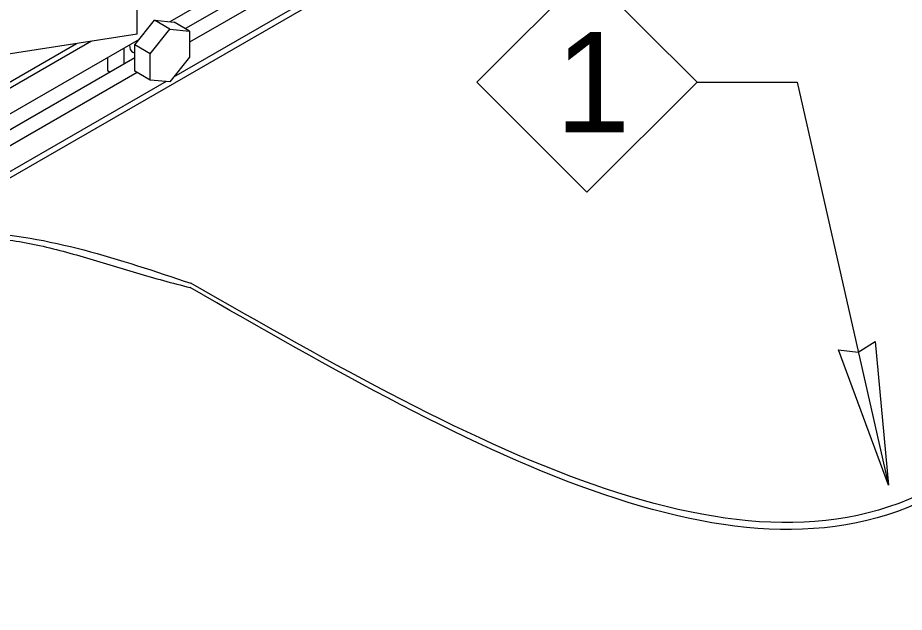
# Model space of a CAD drawing. Extents: x 99862 to 103151, y 100000 to 105076.
# Drawn here: x 100651.8 to 100793.2, y 104489.2 to 104584.2 of the extents above; entities that cross this region are included whole.
import ezdxf

# ---------------------------------------------------------------- set-up
doc = ezdxf.new("R2010")
doc.units = 0
for name, color, linetype in [('Level 10', 7, 'Continuous'), ('Level 11', 7, 'Continuous'), ('Level 15', 7, 'Continuous'), ('Level 18', 7, 'Continuous'), ('Level 2', 7, 'Continuous'), ('Level 20', 7, 'Continuous'), ('Level 4', 7, 'Continuous'), ('Level 5', 7, 'Continuous')]:
    doc.layers.add(name, color=color, linetype=linetype)

msp = doc.modelspace()

# ---------------------------------------------------------------- linework, layer by layer
at = {"layer": 'Level 10'}
for q in [(100670.79, 104642.8), (100569.21, 104565.84)]:
    msp.add_line((100670.79, 104581.56), q, dxfattribs=at)
at = {"layer": 'Level 11'}
for p, q in [((100786.7, 104647.46), (100676.03, 104583.57)), ((100784.49, 104643.63), (100678.53, 104582.46)), ((100786.7, 104642.36), (100679.17, 104580.28)), ((100786.7, 104638.28), (100676.63, 104574.73)), ((100671.1, 104580.72), (100616.99, 104549.48)), ((100663.54, 104580.44), (100616.99, 104553.56)), ((100670.42, 104577.77), (100616.11, 104546.42)), ((100670.81, 104575.45), (100616.99, 104544.38)), ((100675.42, 104574.03), (100616.99, 104540.3))]:
    msp.add_line(p, q, dxfattribs=at)
at = {"layer": 'Level 15'}
for p, q in [((100760.13, 104573.91), (100776.13, 104573.91)), ((100776.13, 104573.91), (100790.65, 104509.54))]:
    msp.add_line(p, q, dxfattribs=at)
msp.add_lwpolyline([(100790.65, 104509.54), (100782.72, 104531.15), (100785.86, 104530.78), (100788.54, 104532.47)], close=True, dxfattribs=at)
at = {"layer": 'Level 18'}
for points in [[(100610.7, 104545.23), (100645.12, 104549.97), (100679.36, 104541.79)], [(100611.13, 104544.62), (100615.37, 104545.31), (100619.62, 104546.11), (100628.12, 104547.76), (100636.6, 104549.01), (100640.82, 104549.31), (100642.92, 104549.34), (100643.98, 104549.32), (100644.5, 104549.31), (100644.76, 104549.3), (100645.03, 104549.28), (100653.63, 104548.15), (100662.19, 104546.01), (100670.72, 104543.45), (100675, 104542.22), (100679.27, 104541.11)], [(100826.61, 104537.24), (100801.58, 104511.4), (100679.36, 104541.79)], [(100827.56, 104536.43), (100801.49, 104510.01), (100679.27, 104541.11)]]:
    msp.add_spline(points, degree=3, dxfattribs=at)
at = {"layer": 'Level 2'}
for p, q in [((100787.58, 104637.76), (100616.11, 104538.76)), ((100616.11, 104554.07), (100661.13, 104580.07))]:
    msp.add_line(p, q, dxfattribs=at)
at = {"layer": 'Level 20'}
msp.add_lwpolyline([(100742.57, 104556.36), (100760.13, 104573.91), (100742.57, 104591.46), (100725.02, 104573.91)], close=True, dxfattribs=at)
at = {"layer": 'Level 4'}
for p, q in [((100668.71, 104576.79), (100668.71, 104579.34)), ((100666.06, 104577.81), (100666.06, 104575.77)), ((100666.06, 104575.77), (100666.5, 104575.51))]:
    msp.add_line(p, q, dxfattribs=at)
msp.add_ellipse((100671.35, 104580.87), major_axis=(1.25, 2.17), ratio=0.57735, start_param=2.356194, end_param=3.141593, dxfattribs=at)
at = {"layer": 'Level 5'}
for p, q in [((100670.42, 104579.87), (100673.56, 104583.79)), ((100673.56, 104583.79), (100676.71, 104583.51)), ((100676.02, 104582.37), (100673.56, 104583.79)), ((100672.88, 104578.45), (100676.02, 104582.37)), ((100676.02, 104582.37), (100679.17, 104582.08)), ((100679.17, 104582.08), (100676.71, 104583.51)), ((100679.17, 104582.08), (100679.17, 104577.89)), ((100670.42, 104575.67), (100670.42, 104579.87)), ((100672.88, 104578.45), (100670.42, 104579.87)), ((100670.1, 104578.7), (100670.42, 104578.52)), ((100672.88, 104574.25), (100672.88, 104578.45)), ((100679.17, 104577.89), (100676.02, 104573.97)), ((100672.88, 104574.25), (100670.42, 104575.67)), ((100676.02, 104573.97), (100672.88, 104574.25))]:
    msp.add_line(p, q, dxfattribs=at)

# ---------------------------------------------------------------- texts
at = {"layer": 'Level 20'}
msp.add_text('1', height=16, dxfattribs=at).set_placement((100737.55, 104565.91))

doc.saveas('drawing.dxf')
